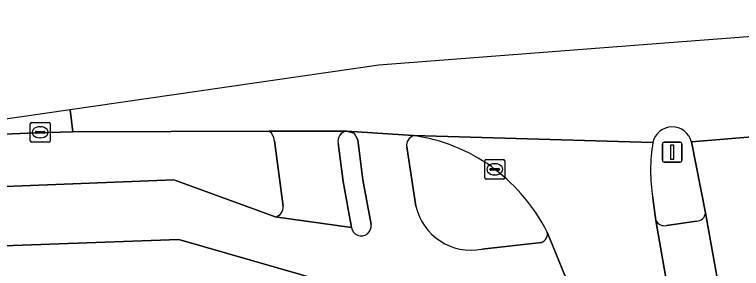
# Model space of a CAD drawing. Extents: x 160077 to 160948, y 386481 to 387498.
# Drawn here: x 160480.23 to 160516.83, y 387484.66 to 387497.44 of the extents above; entities that cross this region are included whole.
import ezdxf

# ---------------------------------------------------------------- set-up
doc = ezdxf.new("R2010")
doc.units = 0
for name, color, linetype in [('IMGEO_Fietspad_open', 7, 'Continuous'), ('IMGEO_Kolk', 7, 'Continuous'), ('IMGEO_Lichtmast', 7, 'Continuous'), ('IMGEO_Rijbaan_lokaal_gesloten', 7, 'Continuous'), ('IMGEO_Verkeerseiland_gesloten', 7, 'Continuous'), ('IMGEO_Verkeerseiland_open', 7, 'Continuous'), ('IMGEO_Voetpad_open', 7, 'Continuous')]:
    doc.layers.add(name, color=color, linetype=linetype)

msp = doc.modelspace()

# ---------------------------------------------------------------- linework, layer by layer
at = {"layer": 'IMGEO_Fietspad_open'}
for points in [[(160500.319, 387491.342), (160496.967, 387491.572), (160497.335, 387491.462), (160497.511, 387491.123), (160497.767, 387489.122), (160498.185, 387486.871)], [(160500.436, 387487.794), (160499.976, 387490.772)], [(160497.188, 387486.722), (160493.349, 387487.247), (160492.392, 387487.6), (160488.242, 387489.119), (160479.317, 387488.76), (160469.871, 387487.881), (160340.045, 387467.557), (160339.778, 387469.111), (160337.405, 387468.739), (160337.664, 387467.186), (160329.332, 387465.896)], [(160515.591, 387484.265), (160515.021, 387487.456)], [(160512.528, 387487.062), (160513.065, 387484.007)], [(160514.572, 387487.034), (160513.064, 387486.812)], [(160508.264, 387483.522), (160507.053, 387486.49)], [(160305.896, 387456.912), (160317.843, 387460.279), (160325.517, 387462.032), (160342.611, 387464.781), (160397.304, 387473.319), (160415.648, 387476.3), (160423.717, 387477.612), (160438.437, 387479.934), (160469.749, 387484.742), (160477.653, 387485.607), (160479.681, 387485.788), (160488.496, 387486.117), (160499.534, 387482.949)], [(160506.756, 387485.967), (160503.754, 387485.625)]]:
    msp.add_lwpolyline(points, dxfattribs=at)
for centre, radius, start, end in [((160500.489, 387490.852), 0.519, 109.0888, 188.836), ((160503.218, 387488.427), 2.853, 192.8224, 280.8317), ((160514.553, 387487.504), 0.47, 272.2966, 354.1524), ((160512.976, 387487.323), 0.518, 210.2161, 279.7735), ((160497.687, 387486.795), 0.504, 188.2754, 8.7243), ((160506.614, 387486.394), 0.45, 288.4567, 12.3607)]:
    msp.add_arc(centre, radius, start, end, dxfattribs=at)
at = {"layer": 'IMGEO_Kolk'}
for p, q in [((160481.019, 387491.085), (160481.019, 387491.937)), ((160481.094, 387492.011), (160481.946, 387492.011)), ((160481.507, 387491.791), (160481.532, 387491.791)), ((160482.02, 387491.937), (160482.02, 387491.085)), ((160481.278, 387491.505), (160481.278, 387491.517)), ((160481.716, 387491.468), (160481.318, 387491.468)), ((160481.321, 387491.554), (160481.719, 387491.554)), ((160481.762, 387491.517), (160481.762, 387491.505)), ((160481.946, 387491.011), (160481.094, 387491.011)), ((160481.53, 387491.231), (160481.505, 387491.231)), ((160503.908, 387489.219), (160503.908, 387490.071)), ((160503.983, 387490.145), (160504.835, 387490.145)), ((160504.396, 387489.925), (160504.421, 387489.925)), ((160504.909, 387490.071), (160504.909, 387489.219)), ((160504.167, 387489.639), (160504.167, 387489.651)), ((160504.605, 387489.602), (160504.207, 387489.602)), ((160504.21, 387489.688), (160504.608, 387489.688)), ((160504.651, 387489.651), (160504.651, 387489.639)), ((160504.419, 387489.365), (160504.394, 387489.365)), ((160504.835, 387489.145), (160503.983, 387489.145))]:
    msp.add_line(p, q, dxfattribs=at)
for points in [[(160481.019, 387491.085), (160481.019, 387491.937)], [(160481.094, 387492.011), (160481.946, 387492.011)], [(160482.02, 387491.937), (160482.02, 387491.085)], [(160481.946, 387491.011), (160481.094, 387491.011)], [(160503.908, 387489.219), (160503.908, 387490.071)], [(160503.983, 387490.145), (160504.835, 387490.145)], [(160504.909, 387490.071), (160504.909, 387489.219)], [(160504.835, 387489.145), (160503.983, 387489.145)]]:
    msp.add_lwpolyline(points, dxfattribs=at)
for centre, radius, start, end in [((160481.096, 387491.935), 0.0765, 91.552, 178.448), ((160481.096, 387491.935), 0.0765, 91.552, 178.448), ((160481.944, 387491.935), 0.0765, 1.552, 88.448), ((160481.944, 387491.935), 0.0765, 1.552, 88.448), ((160481.318, 387491.514), 0.0403, 85.8775, 175.7526), ((160481.315, 387491.504), 0.0366, 178.938, 274.7102), ((160481.719, 387491.511), 0.043, 264.8664, 352.4533), ((160481.723, 387491.516), 0.0386, 1.7309, 96.639), ((160481.096, 387491.087), 0.0765, 181.552, 268.448), ((160481.096, 387491.087), 0.0765, 181.552, 268.448), ((160481.944, 387491.087), 0.0765, 271.552, 358.448), ((160481.944, 387491.087), 0.0765, 271.552, 358.448), ((160503.985, 387490.069), 0.0765, 91.552, 178.448), ((160503.985, 387490.069), 0.0765, 91.552, 178.448), ((160504.833, 387490.069), 0.0765, 1.552, 88.448), ((160504.833, 387490.069), 0.0765, 1.552, 88.448), ((160504.207, 387489.648), 0.0403, 85.8775, 175.7526), ((160504.204, 387489.638), 0.0366, 178.938, 274.7102), ((160504.608, 387489.645), 0.043, 264.8664, 352.4533), ((160504.612, 387489.65), 0.0386, 1.7309, 96.639), ((160503.985, 387489.221), 0.0765, 181.552, 268.448), ((160503.985, 387489.221), 0.0765, 181.552, 268.448), ((160504.833, 387489.221), 0.0765, 271.552, 358.448), ((160504.833, 387489.221), 0.0765, 271.552, 358.448)]:
    msp.add_arc(centre, radius, start, end, dxfattribs=at)
for centre, major_axis, ratio, start_param, end_param in [((160481.506, 387491.511), (-0.387, 0.002), 0.722429, 4.712389, 7.853982), ((160481.531, 387491.511), (-0.39, 0.002), 0.717154, 1.570796, 4.712389), ((160504.395, 387489.645), (-0.387, 0.002), 0.722429, 4.712389, 7.853982), ((160504.42, 387489.645), (-0.39, 0.002), 0.717154, 1.570796, 4.712389)]:
    msp.add_ellipse(centre, major_axis=major_axis, ratio=ratio, start_param=start_param, end_param=end_param, dxfattribs=at)
at = {"layer": 'IMGEO_Lichtmast'}
for p, q in [((160512.948, 387491.009), (160513.738, 387491.009)), ((160513.738, 387491.009), (160512.948, 387491.009)), ((160512.848, 387490.109), (160512.848, 387490.909)), ((160512.848, 387490.909), (160512.848, 387490.109)), ((160513.838, 387490.909), (160513.838, 387490.109)), ((160513.838, 387490.109), (160513.838, 387490.909)), ((160513.738, 387490.009), (160512.948, 387490.009)), ((160512.948, 387490.009), (160513.738, 387490.009))]:
    msp.add_line(p, q, dxfattribs=at)
msp.add_lwpolyline([(160513.268, 387490.884), (160513.418, 387490.884), (160513.418, 387490.134), (160513.268, 387490.134), (160513.268, 387490.884)], dxfattribs=at)
for centre, start, end in [((160512.948, 387490.909), 90, 180), ((160512.948, 387490.909), 90, 180), ((160513.738, 387490.909), 0, 90), ((160513.738, 387490.909), 360, 90), ((160512.948, 387490.109), 180, 270), ((160512.948, 387490.109), 180, 270), ((160513.738, 387490.109), 270, 0), ((160513.738, 387490.109), 270, 0)]:
    msp.add_arc(centre, 0.1, start, end, dxfattribs=at)
at = {"layer": 'IMGEO_Rijbaan_lokaal_gesloten'}
for points in [[(160514.309, 387491.033), (160527.117, 387492.08), (160528.421, 387492.3), (160530.325, 387492.623), (160530.556, 387492.656), (160533.824, 387493.114), (160544.972, 387494.506), (160544.923, 387496.983), (160535.279, 387497.438)], [(160527.941, 387497.144), (160512.757, 387495.976), (160498.566, 387494.884), (160483.024, 387492.635), (160483.024, 387492.635), (160483.168, 387491.537), (160493.054, 387491.566), (160496.967, 387491.572), (160500.319, 387491.342), (160512.377, 387491.002)], [(160483.024, 387492.635), (160366.484, 387475.774), (160357.192, 387474.43), (160353.254, 387473.634), (160353.254, 387473.634), (160353.458, 387471.947), (160475.737, 387491.077), (160477.724, 387491.333), (160481.292, 387491.482), (160483.168, 387491.537), (160483.024, 387492.635), (160483.024, 387492.635)], [(160527.117, 387492.08), (160514.309, 387491.033), (160515.021, 387487.456), (160515.591, 387484.265), (160515.631, 387484.053), (160516.224, 387480.356), (160516.377, 387479.479)], [(160512.377, 387491.002), (160500.319, 387491.342)], [(160504.244, 387489.784), (160504.409, 387489.645)], [(160512.528, 387487.062), (160512.371, 387488.215)], [(160513.926, 387479.108), (160513.743, 387480.047), (160513.099, 387483.745), (160513.065, 387484.007), (160512.528, 387487.062)], [(160507.053, 387486.49), (160508.264, 387483.522), (160509.497, 387479.692), (160509.845, 387478.485), (160511.731, 387471.328), (160520.25, 387472.321), (160520.153, 387473.063), (160519.737, 387477.395), (160519.616, 387480.82), (160519.572, 387481.281)]]:
    msp.add_lwpolyline(points, dxfattribs=at)
for centre, radius, start, end in [((160513.347, 387490.793), 0.992, 13.9844, 167.8541), ((160499.035, 387482.384), 9.05, 54.8576, 81.8419), ((160520.543, 387489.591), 8.287, 170.1962, 189.5571), ((160498.921, 387482.36), 9.12, 26.922, 53.0064)]:
    msp.add_arc(centre, radius, start, end, dxfattribs=at)
at = {"layer": 'IMGEO_Verkeerseiland_gesloten'}
for points in [[(160498.185, 387486.871), (160497.767, 387489.122), (160497.511, 387491.123), (160497.335, 387491.462), (160496.967, 387491.572)], [(160515.021, 387487.456), (160514.309, 387491.033)], [(160496.518, 387490.955), (160496.779, 387489.033), (160497.188, 387486.722)], [(160499.976, 387490.772), (160500.436, 387487.794)], [(160504.409, 387489.645), (160504.244, 387489.784)], [(160512.371, 387488.215), (160512.528, 387487.062)], [(160513.064, 387486.812), (160514.572, 387487.034)], [(160503.754, 387485.625), (160506.756, 387485.967)]]:
    msp.add_lwpolyline(points, dxfattribs=at)
for centre, radius, start, end in [((160513.347, 387490.793), 0.992, 13.9844, 167.8541), ((160497.017, 387491.064), 0.511, 95.6434, 192.2687), ((160500.489, 387490.852), 0.519, 109.0888, 188.836), ((160499.035, 387482.384), 9.05, 54.8576, 81.8419), ((160520.543, 387489.591), 8.287, 170.1962, 189.5571), ((160498.921, 387482.36), 9.12, 26.922, 53.0064), ((160503.218, 387488.427), 2.853, 192.8224, 280.8317), ((160514.553, 387487.504), 0.47, 272.2966, 354.1524), ((160512.976, 387487.323), 0.518, 210.2161, 279.7735), ((160497.687, 387486.795), 0.504, 188.2754, 8.7243), ((160506.614, 387486.394), 0.45, 288.4567, 12.3607)]:
    msp.add_arc(centre, radius, start, end, dxfattribs=at)
at = {"layer": 'IMGEO_Verkeerseiland_open'}
for points in [[(160493.054, 387491.566), (160483.168, 387491.537), (160481.292, 387491.482), (160477.724, 387491.333), (160475.737, 387491.077), (160353.458, 387471.947), (160351.67, 387471.601), (160351.745, 387470.984), (160339.778, 387469.111), (160340.045, 387467.557), (160469.871, 387487.881), (160479.317, 387488.76), (160488.242, 387489.119), (160492.392, 387487.6), (160493.349, 387487.247)], [(160493.748, 387487.797), (160493.314, 387491.084)]]:
    msp.add_lwpolyline(points, dxfattribs=at)
for centre, radius, start, end in [((160492.693, 387491.06), 0.622, 2.2196, 54.467), ((160493.272, 387487.723), 0.482, 279.2436, 8.838)]:
    msp.add_arc(centre, radius, start, end, dxfattribs=at)
at = {"layer": 'IMGEO_Voetpad_open'}
for points in [[(160496.967, 387491.572), (160493.054, 387491.566)], [(160493.314, 387491.084), (160493.748, 387487.797)], [(160493.349, 387487.247), (160497.188, 387486.722), (160496.779, 387489.033), (160496.518, 387490.955)], [(160499.534, 387482.949), (160488.496, 387486.117), (160479.681, 387485.788), (160477.653, 387485.607), (160469.749, 387484.742), (160438.437, 387479.934), (160423.717, 387477.612), (160415.648, 387476.3), (160397.304, 387473.319), (160342.611, 387464.781), (160325.517, 387462.032), (160317.843, 387460.279), (160305.896, 387456.912)]]:
    msp.add_lwpolyline(points, dxfattribs=at)
for centre, radius, start, end in [((160492.693, 387491.06), 0.622, 2.2196, 54.467), ((160497.017, 387491.064), 0.511, 95.6434, 192.2687), ((160493.272, 387487.723), 0.482, 279.2436, 8.838)]:
    msp.add_arc(centre, radius, start, end, dxfattribs=at)

doc.saveas('drawing.dxf')
